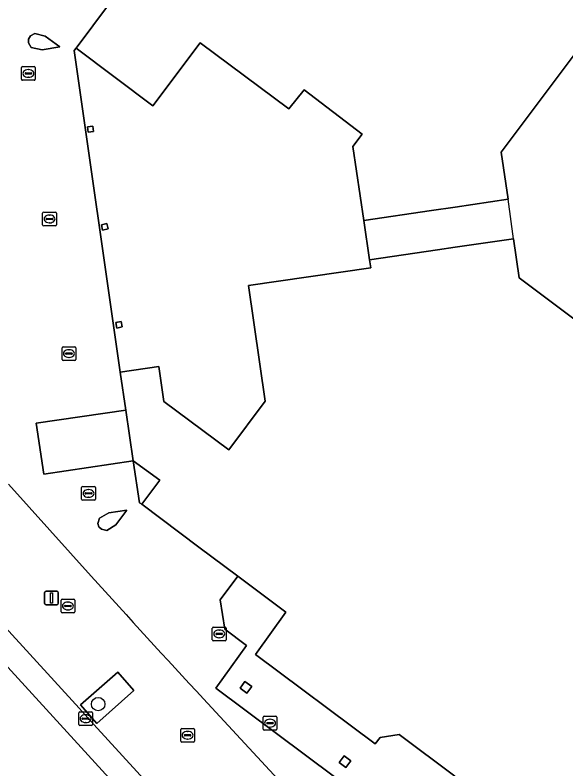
# Model space of a CAD drawing. Extents: x 159716 to 160783, y 383290 to 384031.
# Drawn here: x 160467.9 to 160508.1, y 383595 to 383649.9 of the extents above; entities that cross this region are included whole.
import ezdxf

# ---------------------------------------------------------------- set-up
doc = ezdxf.new("R2010")
doc.units = 0
for name, color, linetype in [('IMGEO_Boom', 7, 'Continuous'), ('IMGEO_Erf', 7, 'Continuous'), ('IMGEO_Kolk', 7, 'Continuous'), ('IMGEO_Lichtmast', 7, 'Continuous'), ('IMGEO_Pand', 7, 'Continuous'), ('IMGEO_Pand_overbouw', 7, 'Continuous'), ('IMGEO_Parkeervlak_open', 7, 'Continuous'), ('IMGEO_Rijbaan_lokaal_gesloten', 7, 'Continuous'), ('IMGEO_Rijbaan_lokaal_open', 7, 'Continuous'), ('IMGEO_Rioolput', 7, 'Continuous'), ('IMGEO_Voetpad_open', 7, 'Continuous')]:
    doc.layers.add(name, color=color, linetype=linetype)

msp = doc.modelspace()

# ---------------------------------------------------------------- linework, layer by layer
at = {"layer": 'IMGEO_Boom'}
msp.add_circle((160473.991, 383599.73), 0.489, dxfattribs=at)
at = {"layer": 'IMGEO_Erf'}
msp.add_lwpolyline([(160545.806, 383696.532), (160503.354, 383639.919), (160503.846, 383636.479), (160500, 383635.916), (160498.285, 383635.665), (160493.337, 383634.939), (160493.758, 383632.07), (160498.706, 383632.795), (160500, 383632.985), (160504.256, 383633.608), (160504.664, 383630.755), (160601.88, 383557.855)], dxfattribs=at)
at = {"layer": 'IMGEO_Kolk'}
for p, q in [((160468.405, 383645.215), (160468.405, 383646.067)), ((160468.48, 383646.141), (160469.332, 383646.141)), ((160468.893, 383645.921), (160468.918, 383645.921)), ((160469.406, 383646.067), (160469.406, 383645.215)), ((160468.664, 383645.635), (160468.664, 383645.647)), ((160469.102, 383645.598), (160468.704, 383645.598)), ((160468.707, 383645.684), (160469.105, 383645.684)), ((160468.916, 383645.361), (160468.891, 383645.361)), ((160469.148, 383645.647), (160469.148, 383645.635)), ((160469.332, 383645.141), (160468.48, 383645.141)), ((160469.946, 383634.622), (160469.946, 383635.474)), ((160470.021, 383635.548), (160470.873, 383635.548)), ((160470.947, 383635.474), (160470.947, 383634.622)), ((160470.205, 383635.042), (160470.205, 383635.054)), ((160470.643, 383635.005), (160470.245, 383635.005)), ((160470.248, 383635.091), (160470.646, 383635.091)), ((160470.434, 383635.328), (160470.459, 383635.328)), ((160470.689, 383635.054), (160470.689, 383635.042)), ((160470.873, 383634.548), (160470.021, 383634.548)), ((160470.457, 383634.768), (160470.432, 383634.768)), ((160471.361, 383624.821), (160471.361, 383625.673)), ((160471.436, 383625.747), (160472.288, 383625.747)), ((160472.362, 383625.673), (160472.362, 383624.821)), ((160471.62, 383625.241), (160471.62, 383625.253)), ((160472.058, 383625.204), (160471.66, 383625.204)), ((160471.663, 383625.29), (160472.061, 383625.29)), ((160471.849, 383625.527), (160471.874, 383625.527)), ((160472.104, 383625.253), (160472.104, 383625.241)), ((160472.288, 383624.747), (160471.436, 383624.747)), ((160471.872, 383624.967), (160471.847, 383624.967)), ((160472.787, 383614.643), (160472.787, 383615.495)), ((160472.862, 383615.569), (160473.714, 383615.569)), ((160473.275, 383615.349), (160473.3, 383615.349)), ((160473.788, 383615.495), (160473.788, 383614.643)), ((160473.046, 383615.063), (160473.046, 383615.075)), ((160473.484, 383615.026), (160473.086, 383615.026)), ((160473.089, 383615.112), (160473.487, 383615.112)), ((160473.298, 383614.789), (160473.273, 383614.789)), ((160473.53, 383615.075), (160473.53, 383615.063)), ((160473.714, 383614.569), (160472.862, 383614.569)), ((160482.382, 383605.339), (160483.234, 383605.339)), ((160482.307, 383604.413), (160482.307, 383605.265)), ((160482.566, 383604.833), (160482.566, 383604.845)), ((160483.004, 383604.796), (160482.606, 383604.796)), ((160482.609, 383604.882), (160483.007, 383604.882)), ((160482.795, 383605.119), (160482.82, 383605.119)), ((160483.05, 383604.845), (160483.05, 383604.833)), ((160483.308, 383605.265), (160483.308, 383604.413)), ((160483.234, 383604.339), (160482.382, 383604.339)), ((160482.818, 383604.559), (160482.793, 383604.559)), ((160472.575, 383598.243), (160472.575, 383599.095)), ((160472.65, 383599.169), (160473.502, 383599.169)), ((160472.877, 383598.712), (160473.275, 383598.712)), ((160473.063, 383598.949), (160473.088, 383598.949)), ((160473.576, 383599.095), (160473.576, 383598.243)), ((160486.012, 383597.915), (160486.012, 383598.767)), ((160486.087, 383598.841), (160486.939, 383598.841)), ((160487.013, 383598.767), (160487.013, 383597.915)), ((160473.502, 383598.169), (160472.65, 383598.169)), ((160472.834, 383598.663), (160472.834, 383598.675)), ((160473.272, 383598.626), (160472.874, 383598.626)), ((160473.086, 383598.389), (160473.061, 383598.389)), ((160473.318, 383598.675), (160473.318, 383598.663)), ((160486.271, 383598.335), (160486.271, 383598.347)), ((160486.709, 383598.298), (160486.311, 383598.298)), ((160486.314, 383598.384), (160486.712, 383598.384)), ((160486.5, 383598.621), (160486.525, 383598.621)), ((160486.755, 383598.347), (160486.755, 383598.335)), ((160486.939, 383597.841), (160486.087, 383597.841)), ((160486.523, 383598.061), (160486.498, 383598.061))]:
    msp.add_line(p, q, dxfattribs=at)
for points in [[(160468.405, 383645.215), (160468.405, 383646.067)], [(160468.48, 383646.141), (160469.332, 383646.141)], [(160469.406, 383646.067), (160469.406, 383645.215)], [(160469.332, 383645.141), (160468.48, 383645.141)], [(160469.946, 383634.622), (160469.946, 383635.474)], [(160470.021, 383635.548), (160470.873, 383635.548)], [(160470.947, 383635.474), (160470.947, 383634.622)], [(160470.873, 383634.548), (160470.021, 383634.548)], [(160471.361, 383624.821), (160471.361, 383625.673)], [(160471.436, 383625.747), (160472.288, 383625.747)], [(160472.362, 383625.673), (160472.362, 383624.821)], [(160472.288, 383624.747), (160471.436, 383624.747)], [(160472.787, 383614.643), (160472.787, 383615.495)], [(160472.862, 383615.569), (160473.714, 383615.569)], [(160473.788, 383615.495), (160473.788, 383614.643)], [(160473.714, 383614.569), (160472.862, 383614.569)], [(160482.382, 383605.339), (160483.234, 383605.339)], [(160482.307, 383604.413), (160482.307, 383605.265)], [(160483.308, 383605.265), (160483.308, 383604.413)], [(160483.234, 383604.339), (160482.382, 383604.339)], [(160472.575, 383598.243), (160472.575, 383599.095)], [(160472.65, 383599.169), (160473.502, 383599.169)], [(160473.576, 383599.095), (160473.576, 383598.243)], [(160486.012, 383597.915), (160486.012, 383598.767)], [(160486.087, 383598.841), (160486.939, 383598.841)], [(160487.013, 383598.767), (160487.013, 383597.915)], [(160473.502, 383598.169), (160472.65, 383598.169)], [(160486.939, 383597.841), (160486.087, 383597.841)]]:
    msp.add_lwpolyline(points, dxfattribs=at)
for centre, radius, start, end in [((160468.482, 383646.065), 0.0765, 91.552, 178.448), ((160468.482, 383646.065), 0.0765, 91.552, 178.448), ((160469.33, 383646.065), 0.0765, 1.552, 88.448), ((160469.33, 383646.065), 0.0765, 1.552, 88.448), ((160468.704, 383645.644), 0.0403, 85.8775, 175.7526), ((160468.701, 383645.634), 0.0366, 178.938, 274.7102), ((160469.105, 383645.641), 0.043, 264.8664, 352.4533), ((160469.109, 383645.646), 0.0386, 1.7309, 96.639), ((160468.482, 383645.217), 0.0765, 181.552, 268.448), ((160468.482, 383645.217), 0.0765, 181.552, 268.448), ((160469.33, 383645.217), 0.0765, 271.552, 358.448), ((160469.33, 383645.217), 0.0765, 271.552, 358.448), ((160470.023, 383635.472), 0.0765, 91.552, 178.448), ((160470.023, 383635.472), 0.0765, 91.552, 178.448), ((160470.871, 383635.472), 0.0765, 1.552, 88.448), ((160470.871, 383635.472), 0.0765, 1.552, 88.448), ((160470.245, 383635.051), 0.0403, 85.8775, 175.7526), ((160470.242, 383635.041), 0.0366, 178.938, 274.7102), ((160470.646, 383635.048), 0.043, 264.8664, 352.4533), ((160470.65, 383635.053), 0.0386, 1.7309, 96.639), ((160470.023, 383634.624), 0.0765, 181.552, 268.448), ((160470.023, 383634.624), 0.0765, 181.552, 268.448), ((160470.871, 383634.624), 0.0765, 271.552, 358.448), ((160470.871, 383634.624), 0.0765, 271.552, 358.448), ((160471.438, 383625.671), 0.0765, 91.552, 178.448), ((160471.438, 383625.671), 0.0765, 91.552, 178.448), ((160472.286, 383625.671), 0.0765, 1.552, 88.448), ((160472.286, 383625.671), 0.0765, 1.552, 88.448), ((160471.66, 383625.25), 0.0403, 85.8775, 175.7526), ((160471.657, 383625.24), 0.0366, 178.938, 274.7102), ((160472.061, 383625.247), 0.043, 264.8664, 352.4533), ((160472.065, 383625.252), 0.0386, 1.7309, 96.639), ((160471.438, 383624.823), 0.0765, 181.552, 268.448), ((160471.438, 383624.823), 0.0765, 181.552, 268.448), ((160472.286, 383624.823), 0.0765, 271.552, 358.448), ((160472.286, 383624.823), 0.0765, 271.552, 358.448), ((160472.864, 383615.493), 0.0765, 91.552, 178.448), ((160472.864, 383615.493), 0.0765, 91.552, 178.448), ((160473.712, 383615.493), 0.0765, 1.552, 88.448), ((160473.712, 383615.493), 0.0765, 1.552, 88.448), ((160472.864, 383614.645), 0.0765, 181.552, 268.448), ((160472.864, 383614.645), 0.0765, 181.552, 268.448), ((160473.086, 383615.072), 0.0403, 85.8775, 175.7526), ((160473.083, 383615.062), 0.0366, 178.938, 274.7102), ((160473.487, 383615.069), 0.043, 264.8664, 352.4533), ((160473.491, 383615.074), 0.0386, 1.7309, 96.639), ((160473.712, 383614.645), 0.0765, 271.552, 358.448), ((160473.712, 383614.645), 0.0765, 271.552, 358.448), ((160482.384, 383605.263), 0.0765, 91.552, 178.448), ((160482.384, 383605.263), 0.0765, 91.552, 178.448), ((160483.232, 383605.263), 0.0765, 1.552, 88.448), ((160483.232, 383605.263), 0.0765, 1.552, 88.448), ((160482.606, 383604.842), 0.0403, 85.8775, 175.7526), ((160482.603, 383604.832), 0.0366, 178.938, 274.7102), ((160483.007, 383604.839), 0.043, 264.8664, 352.4533), ((160483.011, 383604.844), 0.0386, 1.7309, 96.639), ((160482.384, 383604.415), 0.0765, 181.552, 268.448), ((160482.384, 383604.415), 0.0765, 181.552, 268.448), ((160483.232, 383604.415), 0.0765, 271.552, 358.448), ((160483.232, 383604.415), 0.0765, 271.552, 358.448), ((160472.652, 383599.093), 0.0765, 91.552, 178.448), ((160472.652, 383599.093), 0.0765, 91.552, 178.448), ((160472.874, 383598.672), 0.0403, 85.8775, 175.7526), ((160473.279, 383598.674), 0.0386, 1.7309, 96.639), ((160473.5, 383599.093), 0.0765, 1.552, 88.448), ((160473.5, 383599.093), 0.0765, 1.552, 88.448), ((160486.089, 383598.765), 0.0765, 91.552, 178.448), ((160486.089, 383598.765), 0.0765, 91.552, 178.448), ((160486.937, 383598.765), 0.0765, 1.552, 88.448), ((160486.937, 383598.765), 0.0765, 1.552, 88.448), ((160472.652, 383598.245), 0.0765, 181.552, 268.448), ((160472.652, 383598.245), 0.0765, 181.552, 268.448), ((160472.871, 383598.662), 0.0366, 178.938, 274.7102), ((160473.275, 383598.669), 0.043, 264.8664, 352.4533), ((160473.5, 383598.245), 0.0765, 271.552, 358.448), ((160473.5, 383598.245), 0.0765, 271.552, 358.448), ((160486.311, 383598.344), 0.0403, 85.8775, 175.7526), ((160486.308, 383598.334), 0.0366, 178.938, 274.7102), ((160486.712, 383598.341), 0.043, 264.8664, 352.4533), ((160486.716, 383598.346), 0.0386, 1.7309, 96.639), ((160486.089, 383597.917), 0.0765, 181.552, 268.448), ((160486.089, 383597.917), 0.0765, 181.552, 268.448), ((160486.937, 383597.917), 0.0765, 271.552, 358.448), ((160486.937, 383597.917), 0.0765, 271.552, 358.448)]:
    msp.add_arc(centre, radius, start, end, dxfattribs=at)
for centre, major_axis, ratio, start_param, end_param in [((160468.892, 383645.641), (-0.387, 0.002), 0.722429, 4.712389, 7.853982), ((160468.917, 383645.641), (-0.39, 0.002), 0.717154, 1.570796, 4.712389), ((160470.433, 383635.048), (-0.387, 0.002), 0.722429, 4.712389, 7.853982), ((160470.458, 383635.048), (-0.39, 0.002), 0.717154, 1.570796, 4.712389), ((160471.848, 383625.247), (-0.387, 0.002), 0.722429, 4.712389, 7.853982), ((160471.873, 383625.247), (-0.39, 0.002), 0.717154, 1.570796, 4.712389), ((160473.274, 383615.069), (-0.387, 0.002), 0.722429, 4.712389, 7.853982), ((160473.299, 383615.069), (-0.39, 0.002), 0.717154, 1.570796, 4.712389), ((160482.794, 383604.839), (-0.387, 0.002), 0.722429, 4.712389, 7.853982), ((160482.819, 383604.839), (-0.39, 0.002), 0.717154, 1.570796, 4.712389), ((160473.062, 383598.669), (-0.387, 0.002), 0.722429, 4.712389, 7.853982), ((160473.087, 383598.669), (-0.39, 0.002), 0.717154, 1.570796, 4.712389), ((160486.499, 383598.341), (-0.387, 0.002), 0.722429, 4.712389, 7.853982), ((160486.524, 383598.341), (-0.39, 0.002), 0.717154, 1.570796, 4.712389)]:
    msp.add_ellipse(centre, major_axis=major_axis, ratio=ratio, start_param=start_param, end_param=end_param, dxfattribs=at)
at = {"layer": 'IMGEO_Lichtmast'}
for p, q in [((160470.092, 383607.055), (160470.092, 383607.855)), ((160470.092, 383607.855), (160470.092, 383607.055)), ((160470.192, 383607.955), (160470.982, 383607.955)), ((160470.982, 383607.955), (160470.192, 383607.955)), ((160471.082, 383607.855), (160471.082, 383607.055)), ((160471.082, 383607.055), (160471.082, 383607.855)), ((160470.982, 383606.955), (160470.192, 383606.955)), ((160470.192, 383606.955), (160470.982, 383606.955))]:
    msp.add_line(p, q, dxfattribs=at)
msp.add_lwpolyline([(160470.512, 383607.83), (160470.662, 383607.83), (160470.662, 383607.08), (160470.512, 383607.08), (160470.512, 383607.83)], dxfattribs=at)
for centre, start, end in [((160470.192, 383607.855), 90, 180), ((160470.192, 383607.855), 90, 180), ((160470.982, 383607.855), 0, 90), ((160470.982, 383607.855), 360, 90), ((160470.192, 383607.055), 180, 270), ((160470.192, 383607.055), 180, 270), ((160470.982, 383607.055), 270, 0), ((160470.982, 383607.055), 270, 0)]:
    msp.add_arc(centre, 0.1, start, end, dxfattribs=at)
at = {"layer": 'IMGEO_Pand'}
for points in [[(160474.814, 383650.733), (160472.391, 383647.481), (160477.962, 383643.282), (160481.426, 383647.878), (160487.891, 383643.054), (160489.001, 383644.457), (160493.215, 383641.224), (160492.548, 383640.332), (160493.337, 383634.939), (160498.285, 383635.665), (160500, 383635.916), (160503.846, 383636.479), (160503.354, 383639.919), (160545.806, 383696.532)], [(160504.664, 383630.755), (160504.256, 383633.608), (160500, 383632.985), (160498.706, 383632.795), (160493.758, 383632.07), (160493.843, 383631.49), (160484.943, 383630.208), (160486.157, 383621.785), (160483.511, 383618.232), (160478.766, 383621.771), (160478.401, 383624.305), (160475.604, 383623.902), (160476.008, 383621.132), (160476.546, 383617.443), (160478.471, 383616.04), (160477.177, 383614.275), (160481.316, 383611.166), (160484.166, 383609.039), (160487.673, 383606.423), (160485.454, 383603.334), (160494.162, 383596.825), (160494.524, 383597.305), (160495.917, 383597.511), (160499.967, 383594.493)], [(160601.88, 383557.855), (160504.664, 383630.755)]]:
    msp.add_lwpolyline(points, dxfattribs=at)
for points in [[(160470.141, 383648.352), (160469.368, 383648.541), (160469.051, 383648.376), (160468.91, 383648.14), (160468.912, 383647.872), (160469.121, 383647.542), (160469.913, 383647.351), (160471.191, 383647.572)], [(160473.606, 383641.798), (160473.22, 383641.752), (160473.266, 383641.368), (160473.651, 383641.413)], [(160474.625, 383634.714), (160474.234, 383634.63), (160474.318, 383634.243), (160474.709, 383634.327)], [(160475.666, 383627.584), (160475.274, 383627.507), (160475.351, 383627.109), (160475.744, 383627.186)], [(160476.084, 383613.854), (160474.761, 383613.665), (160474.081, 383613.265), (160473.971, 383612.887), (160474.042, 383612.638), (160474.227, 383612.458), (160474.611, 383612.374), (160475.287, 383612.781)], [(160485.176, 383601.006), (160484.683, 383601.373), (160484.332, 383600.901), (160484.825, 383600.534)], [(160492.388, 383595.603), (160491.906, 383595.962), (160491.545, 383595.478), (160492.027, 383595.119)]]:
    msp.add_lwpolyline(points, close=True, dxfattribs=at)
at = {"layer": 'IMGEO_Pand_overbouw'}
for points in [[(160475.604, 383623.902), (160478.401, 383624.305), (160478.766, 383621.771), (160483.511, 383618.232), (160486.157, 383621.785), (160484.943, 383630.208), (160493.843, 383631.49), (160493.758, 383632.07), (160498.706, 383632.795), (160500, 383632.985), (160504.256, 383633.608), (160503.846, 383636.479), (160500, 383635.916), (160498.285, 383635.665), (160493.337, 383634.939), (160492.548, 383640.332), (160493.215, 383641.224), (160489.001, 383644.457), (160487.891, 383643.054), (160481.426, 383647.878), (160477.962, 383643.282), (160472.391, 383647.481), (160472.234, 383647.302)], [(160476.008, 383621.132), (160469.479, 383620.18), (160470.022, 383616.46), (160476.546, 383617.443)], [(160477.177, 383614.275), (160478.471, 383616.04), (160476.546, 383617.443), (160477, 383614.39)], [(160495.917, 383597.511), (160494.524, 383597.305), (160494.162, 383596.825), (160485.454, 383603.334), (160487.673, 383606.423), (160484.166, 383609.039), (160482.89, 383607.324), (160483.214, 383605.19), (160484.788, 383603.997), (160482.562, 383600.899), (160499.95, 383587.91), (160506.865, 383582.745), (160509.059, 383585.69), (160505.713, 383588.193), (160502.755, 383590.402), (160499.96, 383592.491), (160499.769, 383592.634), (160500.15, 383593.098), (160500, 383594.241), (160499.967, 383594.493)]]:
    msp.add_lwpolyline(points, close=True, dxfattribs=at)
at = {"layer": 'IMGEO_Parkeervlak_open'}
for points in [[(160476.546, 383617.443), (160476.008, 383621.132), (160469.479, 383620.18), (160470.022, 383616.46)], [(160477.177, 383614.275), (160478.471, 383616.04), (160476.546, 383617.443), (160477, 383614.39)]]:
    msp.add_lwpolyline(points, close=True, dxfattribs=at)
at = {"layer": 'IMGEO_Rijbaan_lokaal_gesloten'}
for points in [[(160472.595, 383599.429), (160465.403, 383607.286), (160464.052, 383606.061), (160476.835, 383592.097)], [(160479.625, 383588.999), (160481.009, 383590.237), (160480.986, 383590.263), (160473.686, 383598.238), (160472.595, 383599.429)]]:
    msp.add_lwpolyline(points, dxfattribs=at)
at = {"layer": 'IMGEO_Rijbaan_lokaal_open'}
for points in [[(160499.95, 383587.91), (160482.562, 383600.899), (160484.788, 383603.997), (160483.214, 383605.19), (160482.89, 383607.324), (160484.166, 383609.039), (160481.316, 383611.166), (160477.177, 383614.275), (160477, 383614.39), (160476.546, 383617.443), (160470.022, 383616.46), (160469.479, 383620.18), (160476.008, 383621.132), (160475.604, 383623.902), (160472.234, 383647.302), (160472.391, 383647.481), (160474.814, 383650.733)], [(160467.469, 383615.748), (160473.483, 383609.05)], [(160476.835, 383592.097), (160464.052, 383606.061)], [(160481.663, 383600.119), (160500.034, 383580.268), (160503.013, 383576.856), (160502.786, 383576.666), (160504.559, 383574.613), (160504.469, 383574.53), (160505.419, 383573.386), (160505.313, 383573.28), (160506.11, 383572.358), (160505.892, 383572.187), (160507.269, 383570.583), (160507.15, 383570.491), (160507.725, 383569.807), (160507.406, 383569.519), (160507.804, 383569.072), (160507.126, 383568.466), (160507.308, 383568.232), (160507.099, 383568.061), (160508.276, 383566.695), (160508.753, 383566.325), (160511.866, 383562.752), (160515.816, 383566.523), (160516.087, 383566.239), (160557.707, 383522.642)]]:
    msp.add_lwpolyline(points, dxfattribs=at)
for points in [[(160469.121, 383647.542), (160468.912, 383647.872), (160468.91, 383648.14), (160469.051, 383648.376), (160469.368, 383648.541), (160470.141, 383648.352), (160471.191, 383647.572), (160469.913, 383647.351)], [(160474.227, 383612.458), (160474.042, 383612.638), (160473.971, 383612.887), (160474.081, 383613.265), (160474.761, 383613.665), (160476.084, 383613.854), (160475.287, 383612.781), (160474.611, 383612.374)]]:
    msp.add_lwpolyline(points, close=True, dxfattribs=at)
msp.add_arc((160920.987, 384010.712), 601.325, 221.909916, 223.063898, dxfattribs=at)
at = {"layer": 'IMGEO_Rioolput'}
for p, q in [((160471.289, 383606.446), (160471.289, 383607.298)), ((160471.364, 383607.372), (160472.216, 383607.372)), ((160471.777, 383607.152), (160471.802, 383607.152)), ((160472.29, 383607.298), (160472.29, 383606.446)), ((160471.548, 383606.866), (160471.548, 383606.878)), ((160471.986, 383606.829), (160471.588, 383606.829)), ((160471.591, 383606.915), (160471.989, 383606.915)), ((160471.8, 383606.592), (160471.775, 383606.592)), ((160472.032, 383606.878), (160472.032, 383606.866)), ((160472.216, 383606.372), (160471.364, 383606.372)), ((160480.008, 383597.036), (160480.008, 383597.888)), ((160480.083, 383597.962), (160480.935, 383597.962)), ((160480.496, 383597.742), (160480.521, 383597.742)), ((160481.009, 383597.888), (160481.009, 383597.036)), ((160480.267, 383597.456), (160480.267, 383597.468)), ((160480.705, 383597.419), (160480.307, 383597.419)), ((160480.31, 383597.505), (160480.708, 383597.505)), ((160480.519, 383597.182), (160480.494, 383597.182)), ((160480.751, 383597.468), (160480.751, 383597.456)), ((160480.935, 383596.962), (160480.083, 383596.962))]:
    msp.add_line(p, q, dxfattribs=at)
for points in [[(160471.289, 383606.446), (160471.289, 383607.298)], [(160471.364, 383607.372), (160472.216, 383607.372)], [(160472.29, 383607.298), (160472.29, 383606.446)], [(160472.216, 383606.372), (160471.364, 383606.372)], [(160480.008, 383597.036), (160480.008, 383597.888)], [(160480.083, 383597.962), (160480.935, 383597.962)], [(160481.009, 383597.888), (160481.009, 383597.036)], [(160480.935, 383596.962), (160480.083, 383596.962)]]:
    msp.add_lwpolyline(points, dxfattribs=at)
for centre, radius, start, end in [((160471.366, 383607.296), 0.0765, 91.552, 178.448), ((160471.366, 383607.296), 0.0765, 91.552, 178.448), ((160472.214, 383607.296), 0.0765, 1.552, 88.448), ((160472.214, 383607.296), 0.0765, 1.552, 88.448), ((160471.366, 383606.448), 0.0765, 181.552, 268.448), ((160471.366, 383606.448), 0.0765, 181.552, 268.448), ((160471.588, 383606.875), 0.0403, 85.8775, 175.7526), ((160471.585, 383606.865), 0.0366, 178.938, 274.7102), ((160471.989, 383606.872), 0.043, 264.8664, 352.4533), ((160471.993, 383606.877), 0.0386, 1.7309, 96.639), ((160472.214, 383606.448), 0.0765, 271.552, 358.448), ((160472.214, 383606.448), 0.0765, 271.552, 358.448), ((160480.085, 383597.886), 0.0765, 91.552, 178.448), ((160480.085, 383597.886), 0.0765, 91.552, 178.448), ((160480.933, 383597.886), 0.0765, 1.552, 88.448), ((160480.933, 383597.886), 0.0765, 1.552, 88.448), ((160480.307, 383597.465), 0.0403, 85.8775, 175.7526), ((160480.304, 383597.455), 0.0366, 178.938, 274.7102), ((160480.708, 383597.462), 0.043, 264.8664, 352.4533), ((160480.712, 383597.467), 0.0386, 1.7309, 96.639), ((160480.085, 383597.038), 0.0765, 181.552, 268.448), ((160480.085, 383597.038), 0.0765, 181.552, 268.448), ((160480.933, 383597.038), 0.0765, 271.552, 358.448), ((160480.933, 383597.038), 0.0765, 271.552, 358.448)]:
    msp.add_arc(centre, radius, start, end, dxfattribs=at)
for centre, major_axis, ratio, start_param, end_param in [((160471.776, 383606.872), (-0.387, 0.002), 0.722429, 4.712389, 7.853982), ((160471.801, 383606.872), (-0.39, 0.002), 0.717154, 1.570796, 4.712389), ((160480.495, 383597.462), (-0.387, 0.002), 0.722429, 4.712389, 7.853982), ((160480.52, 383597.462), (-0.39, 0.002), 0.717154, 1.570796, 4.712389)]:
    msp.add_ellipse(centre, major_axis=major_axis, ratio=ratio, start_param=start_param, end_param=end_param, dxfattribs=at)
at = {"layer": 'IMGEO_Voetpad_open'}
for points in [[(160424.907, 383650.657), (160429.835, 383645.536), (160430.959, 383644.375), (160431.008, 383644.324), (160431.154, 383644.452), (160429.928, 383645.76), (160432.525, 383648.238), (160433.768, 383646.95), (160431.928, 383645.191), (160440.29, 383636.307), (160439.381, 383635.456), (160443.239, 383631.31), (160444.349, 383630.117), (160445.646, 383628.723), (160456.118, 383617.369), (160457.141, 383616.26), (160458.234, 383615.076), (160463.216, 383609.675), (160463.857, 383608.975), (160464.132, 383608.674), (160465.403, 383607.286), (160472.595, 383599.429), (160473.686, 383598.238), (160480.986, 383590.263)], [(160473.483, 383609.05), (160467.469, 383615.748)], [(160495.917, 383597.511), (160494.524, 383597.305), (160494.162, 383596.825), (160485.454, 383603.334), (160487.673, 383606.423), (160484.166, 383609.039), (160482.89, 383607.324), (160483.214, 383605.19), (160484.788, 383603.997), (160482.562, 383600.899), (160499.95, 383587.91), (160506.865, 383582.745), (160509.059, 383585.69), (160505.713, 383588.193)], [(160507.099, 383568.061), (160507.308, 383568.232), (160507.126, 383568.466), (160507.804, 383569.072), (160507.406, 383569.519), (160507.725, 383569.807), (160507.15, 383570.491), (160507.269, 383570.583), (160505.892, 383572.187), (160506.11, 383572.358), (160505.313, 383573.28), (160505.419, 383573.386), (160504.469, 383574.53), (160504.559, 383574.613), (160502.786, 383576.666), (160503.013, 383576.856), (160500.034, 383580.268), (160481.663, 383600.119)], [(160502.755, 383590.402), (160499.96, 383592.491), (160499.769, 383592.634), (160500, 383592.917), (160500.15, 383593.098), (160500, 383594.241), (160499.967, 383594.493), (160495.917, 383597.511)]]:
    msp.add_lwpolyline(points, dxfattribs=at)
for points in [[(160493.337, 383634.939), (160492.548, 383640.332), (160493.215, 383641.224), (160489.001, 383644.457), (160487.891, 383643.054), (160481.426, 383647.878), (160477.962, 383643.282), (160472.391, 383647.481), (160472.234, 383647.302), (160475.604, 383623.902), (160478.401, 383624.305), (160478.766, 383621.771), (160483.511, 383618.232), (160486.157, 383621.785), (160484.943, 383630.208), (160493.843, 383631.49), (160493.758, 383632.07)], [(160473.266, 383641.368), (160473.22, 383641.752), (160473.606, 383641.798), (160473.651, 383641.413)], [(160474.709, 383634.327), (160474.318, 383634.243), (160474.234, 383634.63), (160474.625, 383634.714)], [(160475.744, 383627.186), (160475.351, 383627.109), (160475.274, 383627.507), (160475.666, 383627.584)], [(160473.885, 383598.327), (160472.711, 383599.665), (160475.422, 383602.043), (160476.6, 383600.709)], [(160472.711, 383599.665), (160473.885, 383598.327), (160476.6, 383600.709), (160475.422, 383602.043)], [(160484.825, 383600.534), (160484.332, 383600.901), (160484.683, 383601.373), (160485.176, 383601.006)], [(160492.027, 383595.119), (160491.545, 383595.478), (160491.906, 383595.962), (160492.388, 383595.603)]]:
    msp.add_lwpolyline(points, close=True, dxfattribs=at)
msp.add_arc((160920.987, 384010.712), 601.325, 221.909916, 223.063898, dxfattribs=at)

doc.saveas('drawing.dxf')
